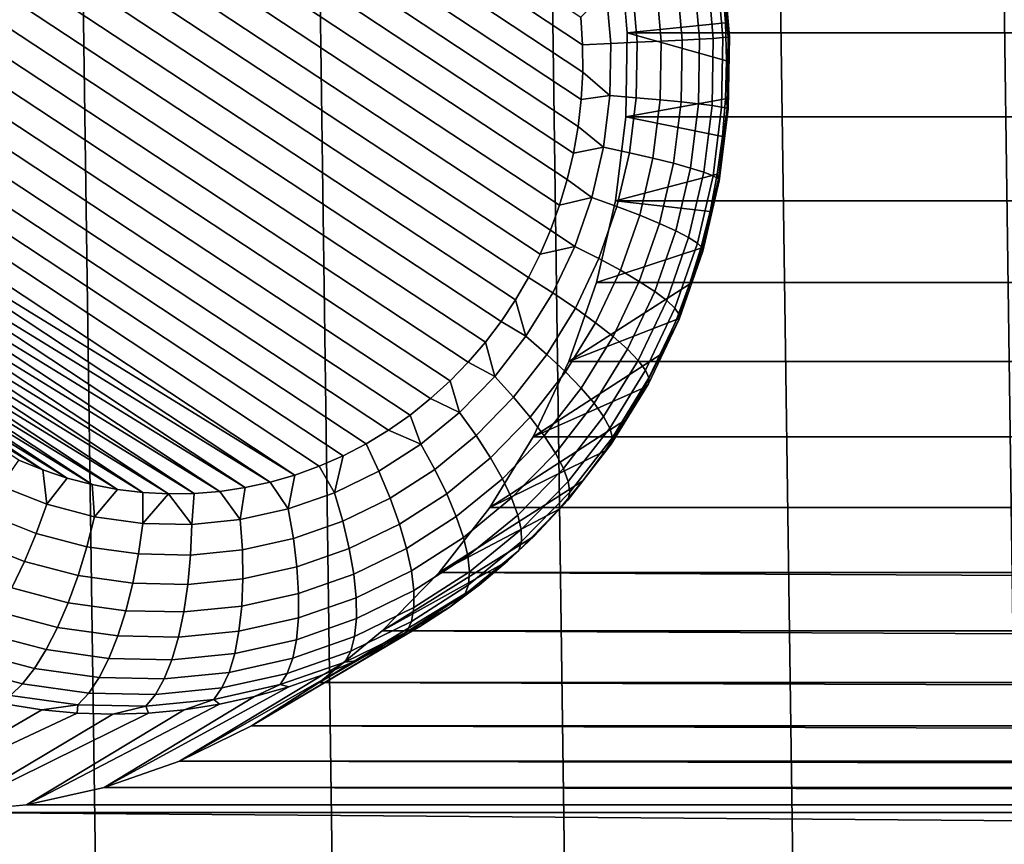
# Model space of a CAD drawing. Header units: metres. Extents: x -22 to 239, y -22 to 22.
# Tile 250 of 325: x 213 to 214.32, y 4.2 to 5.31. Entities that reach past the tile are written whole.
import ezdxf

# ---------------------------------------------------------------- set-up
doc = ezdxf.new("R2010")
doc.units = ezdxf.units.M
doc.layers.add('solid_10_151_033_XXX', color=7, linetype='CONTINUOUS')

msp = doc.modelspace()

# ---------------------------------------------------------------- linework, layer by layer
at = {"layer": 'solid_10_151_033_XXX'}
for points in [[(213.318314, -11.408838, 229.399719), (212.997879, 11.603481, 229.283081), (212.672134, 11.787946, 229.16452), (212.997879, -11.603481, 229.283081)], [(213.633255, -11.204146, 229.514343), (213.318314, 11.408838, 229.399719), (212.997879, 11.603481, 229.283081), (213.318314, -11.408838, 229.399719)], [(213.942337, -10.98961, 229.626846), (213.633255, 11.204146, 229.514343), (213.318314, 11.408838, 229.399719), (213.633255, -11.204146, 229.514343)], [(214.245285, -10.76545, 229.737106), (213.942337, 10.98961, 229.626846), (213.633255, 11.204146, 229.514343), (213.942337, -10.98961, 229.626846)], [(214.54187, -10.531833, 229.845047), (214.245285, 10.76545, 229.737106), (213.942337, 10.98961, 229.626846), (214.245285, -10.76545, 229.737106)], [(214.831848, -10.288918, 229.950592), (214.54187, 10.531833, 229.845047), (214.245285, 10.76545, 229.737106), (214.54187, -10.531833, 229.845047)], [(213.755249, 5.27611, 183.586258), (212.985626, 5.784235, 183.306137), (213.017548, 5.798253, 183.317764), (213.752869, 5.312836, 183.585403)], [(213.755447, 5.239326, 183.586334), (212.954544, 5.768068, 183.29483), (212.985626, 5.784235, 183.306137), (213.755249, 5.27611, 183.586258)], [(213.753448, 5.202659, 183.585617), (212.924515, 5.749851, 183.283905), (212.954544, 5.768068, 183.29483), (213.755447, 5.239326, 183.586334)], [(213.749298, 5.166264, 183.584091), (212.895676, 5.729683, 183.273407), (212.924515, 5.749851, 183.283905), (213.753448, 5.202659, 183.585617)], [(213.743027, 5.130374, 183.581818), (212.868134, 5.707655, 183.263382), (212.895676, 5.729683, 183.273407), (213.749298, 5.166264, 183.584091)], [(213.734695, 5.095158, 183.578781), (212.842056, 5.683928, 183.253891), (212.868134, 5.707655, 183.263382), (213.743027, 5.130374, 183.581818)], [(213.72438, 5.060751, 183.575027), (212.817566, 5.658647, 183.24498), (212.842056, 5.683928, 183.253891), (213.734695, 5.095158, 183.578781)], [(213.712158, 5.027343, 183.570587), (212.794724, 5.631932, 183.236664), (212.817566, 5.658647, 183.24498), (213.72438, 5.060751, 183.575027)], [(213.698181, 4.995081, 183.565491), (212.773636, 5.603974, 183.228989), (212.794724, 5.631932, 183.236664), (213.712158, 5.027343, 183.570587)], [(213.682495, 4.964028, 183.559784), (212.754379, 5.574962, 183.22197), (212.773636, 5.603974, 183.228989), (213.698181, 4.995081, 183.565491)], [(213.66507, 4.934038, 183.553436), (212.736954, 5.544971, 183.215637), (212.754379, 5.574962, 183.22197), (213.682495, 4.964028, 183.559784)], [(213.645798, 4.905026, 183.546432), (212.721252, 5.513919, 183.209915), (212.736954, 5.544971, 183.215637), (213.66507, 4.934038, 183.553436)], [(213.624725, 4.877068, 183.538757), (212.707275, 5.481658, 183.204834), (212.721252, 5.513919, 183.209915), (213.645798, 4.905026, 183.546432)], [(213.601883, 4.850353, 183.530441), (212.695068, 5.448248, 183.200394), (212.707275, 5.481658, 183.204834), (213.624725, 4.877068, 183.538757)], [(213.577393, 4.825072, 183.52153), (212.684753, 5.413842, 183.19664), (212.695068, 5.448248, 183.200394), (213.601883, 4.850353, 183.530441)], [(213.551315, 4.801344, 183.512039), (212.676422, 5.378626, 183.193604), (212.684753, 5.413842, 183.19664), (213.577393, 4.825072, 183.52153)], [(229.034546, 5.404896, 190.211655), (229.024612, 5.292181, 190.208038), (213.815186, 5.292181, 184.672256), (213.805267, 5.404896, 184.66864)], [(213.947067, 5.305457, 183.919891), (213.942902, 5.356242, 183.918381), (213.805267, 5.404896, 184.66864), (213.815186, 5.292181, 184.672256)], [(213.523773, 4.779317, 183.502014), (212.670151, 5.342736, 183.191315), (212.676422, 5.378626, 183.193604), (213.551315, 4.801344, 183.512039)], [(213.943542, 5.28552, 183.795456), (213.935379, 5.378147, 183.79248), (213.942444, 5.38127, 183.833664), (213.950821, 5.286304, 183.8367)], [(213.950821, 5.286304, 183.8367), (213.942444, 5.38127, 183.833664), (213.943756, 5.383609, 183.875473), (213.952271, 5.286891, 183.878571)], [(213.952271, 5.286891, 183.878571), (213.943756, 5.383609, 183.875473), (213.942902, 5.356242, 183.918381), (213.947067, 5.305457, 183.919891)], [(213.888809, 5.28216, 183.683273), (213.881531, 5.364753, 183.680618), (213.904633, 5.369807, 183.71521), (213.912247, 5.283428, 183.717987)], [(213.912247, 5.283428, 183.717987), (213.904633, 5.369807, 183.71521), (213.922699, 5.3743, 183.752747), (213.930603, 5.284555, 183.755615)], [(213.930603, 5.284555, 183.755615), (213.922699, 5.3743, 183.752747), (213.935379, 5.378147, 183.79248), (213.943542, 5.28552, 183.795456)], [(213.793167, 5.277771, 183.603119), (213.787033, 5.347259, 183.600891), (213.822159, 5.353367, 183.622894), (213.82869, 5.279304, 183.625275)], [(213.82869, 5.279304, 183.625275), (213.822159, 5.353367, 183.622894), (213.853867, 5.359237, 183.649643), (213.860779, 5.280776, 183.652161)], [(213.860779, 5.280776, 183.652161), (213.853867, 5.359237, 183.649643), (213.881531, 5.364753, 183.680618), (213.888809, 5.28216, 183.683273)], [(213.494934, 4.75915, 183.491516), (212.666, 5.306342, 183.189804), (212.670151, 5.342736, 183.191315), (213.523773, 4.779317, 183.502014)], [(213.755249, 5.27611, 183.586258), (213.752869, 5.312836, 183.585403), (213.787033, 5.347259, 183.600891), (213.793167, 5.277771, 183.603119)], [(213.464905, 4.740932, 183.480591), (212.664001, 5.269675, 183.189087), (212.666, 5.306342, 183.189804), (213.494934, 4.75915, 183.491516)], [(213.948471, 5.2545, 183.92041), (213.947067, 5.305457, 183.919891), (213.815186, 5.292181, 184.672256)], [(213.952271, 5.286891, 183.878571), (213.947067, 5.305457, 183.919891), (213.948471, 5.2545, 183.92041)], [(229.024612, 5.292181, 190.208038), (229.026596, 5.179148, 190.208755), (213.813202, 5.179148, 184.671539), (213.815186, 5.292181, 184.672256)], [(213.947067, 5.203543, 183.919891), (213.948471, 5.2545, 183.92041), (213.815186, 5.292181, 184.672256), (213.813202, 5.179148, 184.671539)], [(213.94191, 5.192503, 183.794861), (213.943542, 5.28552, 183.795456), (213.950821, 5.286304, 183.8367), (213.949142, 5.190938, 183.83609)], [(213.950562, 5.189764, 183.877945), (213.952271, 5.286891, 183.878571), (213.948471, 5.2545, 183.92041), (213.947067, 5.203543, 183.919891)], [(213.949142, 5.190938, 183.83609), (213.950821, 5.286304, 183.8367), (213.952271, 5.286891, 183.878571), (213.950562, 5.189764, 183.877945)], [(213.755447, 5.239326, 183.586334), (213.755249, 5.27611, 183.586258), (213.793167, 5.277771, 183.603119), (213.791931, 5.207991, 183.602676)], [(213.791931, 5.207991, 183.602676), (213.793167, 5.277771, 183.603119), (213.82869, 5.279304, 183.625275), (213.827377, 5.204927, 183.624802)], [(213.827377, 5.204927, 183.624802), (213.82869, 5.279304, 183.625275), (213.860779, 5.280776, 183.652161), (213.85939, 5.201984, 183.651657)], [(213.85939, 5.201984, 183.651657), (213.860779, 5.280776, 183.652161), (213.888809, 5.28216, 183.683273), (213.88736, 5.199219, 183.682739)], [(213.88736, 5.199219, 183.682739), (213.888809, 5.28216, 183.683273), (213.912247, 5.283428, 183.717987), (213.910721, 5.196685, 183.717422)], [(213.910721, 5.196685, 183.717422), (213.912247, 5.283428, 183.717987), (213.930603, 5.284555, 183.755615), (213.929016, 5.194432, 183.755051)], [(213.929016, 5.194432, 183.755051), (213.930603, 5.284555, 183.755615), (213.943542, 5.28552, 183.795456), (213.94191, 5.192503, 183.794861)], [(213.433823, 4.724764, 183.469269), (212.6642, 5.23289, 183.189148), (212.664001, 5.269675, 183.189087), (213.464905, 4.740932, 183.480591)], [(213.753448, 5.202659, 183.585617), (213.755447, 5.239326, 183.586334), (213.791931, 5.207991, 183.602676)], [(213.401901, 4.710747, 183.457657), (212.66658, 5.196164, 183.190018), (212.6642, 5.23289, 183.189148), (213.433823, 4.724764, 183.469269)], [(213.749298, 5.166264, 183.584091), (213.753448, 5.202659, 183.585617), (213.791931, 5.207991, 183.602676), (213.783371, 5.138795, 183.599564)], [(213.783371, 5.138795, 183.599564), (213.791931, 5.207991, 183.602676), (213.827377, 5.204927, 183.624802), (213.818253, 5.131175, 183.621475)], [(213.369263, 4.69892, 183.44577), (212.671127, 5.159739, 183.191681), (212.66658, 5.196164, 183.190018), (213.401901, 4.710747, 183.457657)], [(213.942902, 5.152758, 183.918381), (213.947067, 5.203543, 183.919891), (213.813202, 5.179148, 184.671539)], [(213.818253, 5.131175, 183.621475), (213.827377, 5.204927, 183.624802), (213.85939, 5.201984, 183.651657), (213.849731, 5.123854, 183.648148)], [(213.849731, 5.123854, 183.648148), (213.85939, 5.201984, 183.651657), (213.88736, 5.199219, 183.682739), (213.877182, 5.116973, 183.679031)], [(213.877182, 5.116973, 183.679031), (213.88736, 5.199219, 183.682739), (213.910721, 5.196685, 183.717422), (213.90007, 5.110669, 183.713547)], [(213.90007, 5.110669, 183.713547), (213.910721, 5.196685, 183.717422), (213.929016, 5.194432, 183.755051), (213.917969, 5.105064, 183.751022)], [(213.917969, 5.105064, 183.751022), (213.929016, 5.194432, 183.755051), (213.94191, 5.192503, 183.794861), (213.930496, 5.100266, 183.79071)], [(213.950562, 5.189764, 183.877945), (213.947067, 5.203543, 183.919891), (213.942902, 5.152758, 183.918381)], [(213.930496, 5.100266, 183.79071), (213.94191, 5.192503, 183.794861), (213.949142, 5.190938, 183.83609), (213.937439, 5.096371, 183.831833)], [(213.938644, 5.093452, 183.873611), (213.950562, 5.189764, 183.877945), (213.942902, 5.152758, 183.918381), (213.935959, 5.102317, 183.915848)], [(213.937439, 5.096371, 183.831833), (213.949142, 5.190938, 183.83609), (213.950562, 5.189764, 183.877945), (213.938644, 5.093452, 183.873611)], [(229.026596, 5.179148, 190.208755), (229.040497, 5.066843, 190.213821), (213.799316, 5.066843, 184.666473), (213.813202, 5.179148, 184.671539)], [(213.935959, 5.102317, 183.915848), (213.942902, 5.152758, 183.918381), (213.813202, 5.179148, 184.671539), (213.799316, 5.066843, 184.666473)], [(213.369263, 4.69892, 183.44577), (212.677826, 5.123746, 183.194107), (212.671127, 5.159739, 183.191681)], [(213.743027, 5.130374, 183.581818), (213.749298, 5.166264, 183.584091), (213.783371, 5.138795, 183.599564)], [(213.734695, 5.095158, 183.578781), (213.743027, 5.130374, 183.581818), (213.783371, 5.138795, 183.599564), (213.767593, 5.071055, 183.593811)], [(213.767593, 5.071055, 183.593811), (213.783371, 5.138795, 183.599564), (213.818253, 5.131175, 183.621475), (213.801437, 5.058973, 183.615356)], [(213.801437, 5.058973, 183.615356), (213.818253, 5.131175, 183.621475), (213.849731, 5.123854, 183.648148), (213.831909, 5.047365, 183.641663)], [(213.336029, 4.689322, 183.433685), (212.68663, 5.088321, 183.197311), (212.677826, 5.123746, 183.194107)], [(213.369263, 4.69892, 183.44577), (213.336029, 4.689322, 183.433685), (212.677826, 5.123746, 183.194107)], [(213.831909, 5.047365, 183.641663), (213.849731, 5.123854, 183.648148), (213.877182, 5.116973, 183.679031), (213.858414, 5.036458, 183.672211)], [(213.858414, 5.036458, 183.672211), (213.877182, 5.116973, 183.679031), (213.90007, 5.110669, 183.713547), (213.880447, 5.026463, 183.706406)], [(213.92627, 5.052392, 183.912323), (213.935959, 5.102317, 183.915848), (213.799316, 5.066843, 184.666473)], [(213.880447, 5.026463, 183.706406), (213.90007, 5.110669, 183.713547), (213.917969, 5.105064, 183.751022), (213.897583, 5.017575, 183.743591)], [(213.897583, 5.017575, 183.743591), (213.917969, 5.105064, 183.751022), (213.930496, 5.100266, 183.79071), (213.909454, 5.009969, 183.783051)], [(213.938644, 5.093452, 183.873611), (213.935959, 5.102317, 183.915848), (213.92627, 5.052392, 183.912323)], [(213.302353, 4.681982, 183.421417), (212.697495, 5.053608, 183.201279), (212.68663, 5.088321, 183.197311)], [(213.336029, 4.689322, 183.433685), (213.302353, 4.681982, 183.421417), (212.68663, 5.088321, 183.197311)], [(213.72438, 5.060751, 183.575027), (213.734695, 5.095158, 183.578781), (213.767593, 5.071055, 183.593811)], [(213.909454, 5.009969, 183.783051), (213.930496, 5.100266, 183.79071), (213.937439, 5.096371, 183.831833), (213.915863, 5.003792, 183.82399)], [(213.916672, 4.999166, 183.865616), (213.938644, 5.093452, 183.873611), (213.92627, 5.052392, 183.912323), (213.913864, 5.00315, 183.907806)], [(213.915863, 5.003792, 183.82399), (213.937439, 5.096371, 183.831833), (213.938644, 5.093452, 183.873611), (213.916672, 4.999166, 183.865616)], [(213.712158, 5.027343, 183.570587), (213.72438, 5.060751, 183.575027), (213.767593, 5.071055, 183.593811), (213.744781, 5.005622, 183.58551)], [(213.744781, 5.005622, 183.58551), (213.767593, 5.071055, 183.593811), (213.801437, 5.058973, 183.615356), (213.777115, 4.989231, 183.606506)], [(229.040497, 5.066843, 190.213821), (229.066055, 4.957146, 190.223129), (213.773743, 4.957146, 184.657166), (213.799316, 5.066843, 184.666473)], [(213.913864, 5.00315, 183.907806), (213.92627, 5.052392, 183.912323), (213.799316, 5.066843, 184.666473), (213.773743, 4.957146, 184.657166)], [(213.268326, 4.676913, 183.409042), (212.710388, 5.019709, 183.205963), (212.697495, 5.053608, 183.201279)], [(213.302353, 4.681982, 183.421417), (213.268326, 4.676913, 183.409042), (212.697495, 5.053608, 183.201279)], [(213.777115, 4.989231, 183.606506), (213.801437, 5.058973, 183.615356), (213.831909, 5.047365, 183.641663), (213.806137, 4.973482, 183.632278)], [(213.806137, 4.973482, 183.632278), (213.831909, 5.047365, 183.641663), (213.858414, 5.036458, 183.672211), (213.831299, 4.958683, 183.662338)], [(213.831299, 4.958683, 183.662338), (213.858414, 5.036458, 183.672211), (213.880447, 5.026463, 183.706406), (213.852097, 4.945123, 183.696091)], [(213.698181, 4.995081, 183.565491), (213.712158, 5.027343, 183.570587), (213.744781, 5.005622, 183.58551)], [(213.852097, 4.945123, 183.696091), (213.880447, 5.026463, 183.706406), (213.897583, 5.017575, 183.743591), (213.868103, 4.933066, 183.73288)], [(213.234024, 4.674133, 183.396561), (212.725266, 4.986719, 183.21138), (212.710388, 5.019709, 183.205963)], [(213.268326, 4.676913, 183.409042), (213.234024, 4.674133, 183.396561), (212.710388, 5.019709, 183.205963)], [(213.868103, 4.933066, 183.73288), (213.897583, 5.017575, 183.743591), (213.909454, 5.009969, 183.783051), (213.879044, 4.922747, 183.771973)], [(213.879044, 4.922747, 183.771973), (213.909454, 5.009969, 183.783051), (213.915863, 5.003792, 183.82399), (213.884689, 4.914367, 183.812637)], [(213.682495, 4.964028, 183.559784), (213.698181, 4.995081, 183.565491), (213.744781, 5.005622, 183.58551), (213.715225, 4.943318, 183.574753)], [(213.715225, 4.943318, 183.574753), (213.744781, 5.005622, 183.58551), (213.777115, 4.989231, 183.606506), (213.745605, 4.922824, 183.595032)], [(213.913864, 5.00315, 183.907806), (213.773743, 4.957146, 184.657166), (213.736725, 4.850977, 184.643692), (213.898804, 4.954759, 183.902328)], [(213.884918, 4.90809, 183.854065), (213.916672, 4.999166, 183.865616), (213.898804, 4.954759, 183.902328), (213.881119, 4.907382, 183.895889)], [(213.884689, 4.914367, 183.812637), (213.915863, 5.003792, 183.82399), (213.916672, 4.999166, 183.865616), (213.884918, 4.90809, 183.854065)], [(213.916672, 4.999166, 183.865616), (213.913864, 5.00315, 183.907806), (213.898804, 4.954759, 183.902328)], [(213.199631, 4.673657, 183.384033), (212.742081, 4.954779, 183.217499), (212.725266, 4.986719, 183.21138)], [(213.234024, 4.674133, 183.396561), (213.199631, 4.673657, 183.384033), (212.725266, 4.986719, 183.21138)], [(213.745605, 4.922824, 183.595032), (213.777115, 4.989231, 183.606506), (213.806137, 4.973482, 183.632278), (213.772766, 4.903133, 183.620132)], [(213.772766, 4.903133, 183.620132), (213.806137, 4.973482, 183.632278), (213.831299, 4.958683, 183.662338), (213.796173, 4.884629, 183.649551)], [(213.66507, 4.934038, 183.553436), (213.682495, 4.964028, 183.559784), (213.715225, 4.943318, 183.574753), (213.679291, 4.884928, 183.561676)], [(229.066055, 4.957146, 190.223129), (229.103073, 4.850977, 190.236603), (213.736725, 4.850977, 184.643692), (213.773743, 4.957146, 184.657166)], [(213.796173, 4.884629, 183.649551), (213.831299, 4.958683, 183.662338), (213.852097, 4.945123, 183.696091), (213.815353, 4.867674, 183.682709)], [(213.165253, 4.675489, 183.371521), (212.760757, 4.924007, 183.224304), (212.742081, 4.954779, 183.217499)], [(213.199631, 4.673657, 183.384033), (213.165253, 4.675489, 183.371521), (212.742081, 4.954779, 183.217499)], [(213.679291, 4.884928, 183.561676), (213.715225, 4.943318, 183.574753), (213.745605, 4.922824, 183.595032), (213.707321, 4.860588, 183.5811)], [(213.881119, 4.907382, 183.895889), (213.898804, 4.954759, 183.902328), (213.736725, 4.850977, 184.643692)], [(213.815353, 4.867674, 183.682709), (213.852097, 4.945123, 183.696091), (213.868103, 4.933066, 183.73288), (213.829941, 4.852599, 183.718979)], [(213.679291, 4.884928, 183.561676), (213.645798, 4.905026, 183.546432), (213.66507, 4.934038, 183.553436)], [(213.829941, 4.852599, 183.718979), (213.868103, 4.933066, 183.73288), (213.879044, 4.922747, 183.771973), (213.839645, 4.839696, 183.757645)], [(213.130997, 4.67963, 183.359055), (212.781265, 4.894506, 183.231766), (212.760757, 4.924007, 183.224304)], [(213.165253, 4.675489, 183.371521), (213.130997, 4.67963, 183.359055), (212.760757, 4.924007, 183.224304)], [(213.707321, 4.860588, 183.5811), (213.745605, 4.922824, 183.595032), (213.772766, 4.903133, 183.620132), (213.732208, 4.837202, 183.605362)], [(213.839645, 4.839696, 183.757645), (213.879044, 4.922747, 183.771973), (213.884689, 4.914367, 183.812637), (213.844299, 4.829218, 183.797943)], [(213.679291, 4.884928, 183.561676), (213.637451, 4.831185, 183.546448), (213.624725, 4.877068, 183.538757), (213.645798, 4.905026, 183.546432)], [(213.881119, 4.907382, 183.895889), (213.736725, 4.850977, 184.643692), (213.688828, 4.75, 184.626266), (213.86087, 4.861179, 183.888519)], [(213.732208, 4.837202, 183.605362), (213.772766, 4.903133, 183.620132), (213.796173, 4.884629, 183.649551), (213.753464, 4.815227, 183.634003)], [(213.843781, 4.82137, 183.839081), (213.884918, 4.90809, 183.854065), (213.86087, 4.861179, 183.888519), (213.838135, 4.816307, 183.880249)], [(213.844299, 4.829218, 183.797943), (213.884689, 4.914367, 183.812637), (213.884918, 4.90809, 183.854065), (213.843781, 4.82137, 183.839081)], [(213.884918, 4.90809, 183.854065), (213.881119, 4.907382, 183.895889), (213.86087, 4.861179, 183.888519)], [(213.097046, 4.686068, 183.346695), (212.803467, 4.866439, 183.239853), (212.781265, 4.894506, 183.231766)], [(213.130997, 4.67963, 183.359055), (213.097046, 4.686068, 183.346695), (212.781265, 4.894506, 183.231766)], [(213.637451, 4.831185, 183.546448), (213.601883, 4.850353, 183.530441), (213.624725, 4.877068, 183.538757)], [(213.637451, 4.831185, 183.546448), (213.679291, 4.884928, 183.561676), (213.707321, 4.860588, 183.5811), (213.66272, 4.803306, 183.564865)], [(213.753464, 4.815227, 183.634003), (213.796173, 4.884629, 183.649551), (213.815353, 4.867674, 183.682709), (213.770691, 4.79509, 183.666458)], [(213.063553, 4.694769, 183.334503), (212.827301, 4.839924, 183.24852), (212.803467, 4.866439, 183.239853)], [(213.097046, 4.686068, 183.346695), (213.063553, 4.694769, 183.334503), (212.803467, 4.866439, 183.239853)], [(213.770691, 4.79509, 183.666458), (213.815353, 4.867674, 183.682709), (213.829941, 4.852599, 183.718979), (213.783539, 4.777186, 183.702087)], [(213.637451, 4.831185, 183.546448), (213.590225, 4.782766, 183.529251), (213.577393, 4.825072, 183.52153), (213.601883, 4.850353, 183.530441)], [(213.66272, 4.803306, 183.564865), (213.707321, 4.860588, 183.5811), (213.732208, 4.837202, 183.605362), (213.684967, 4.776519, 183.588181)], [(213.838135, 4.816307, 183.880249), (213.86087, 4.861179, 183.888519), (213.688828, 4.75, 184.626266)], [(229.103073, 4.850977, 190.236603), (229.150986, 4.75, 190.254028), (213.688828, 4.75, 184.626266), (213.736725, 4.850977, 184.643692)], [(213.783539, 4.777186, 183.702087), (213.829941, 4.852599, 183.718979), (213.839645, 4.839696, 183.757645), (213.791763, 4.761862, 183.740204)], [(213.03064, 4.705708, 183.322525), (212.852661, 4.815053, 183.257751), (212.827301, 4.839924, 183.24852)], [(213.063553, 4.694769, 183.334503), (213.03064, 4.705708, 183.322525), (212.827301, 4.839924, 183.24852)], [(213.684967, 4.776519, 183.588181), (213.732208, 4.837202, 183.605362), (213.753464, 4.815227, 183.634003), (213.703735, 4.751348, 183.615906)], [(213.791763, 4.761862, 183.740204), (213.839645, 4.839696, 183.757645), (213.844299, 4.829218, 183.797943), (213.795197, 4.749419, 183.78006)], [(213.590225, 4.782766, 183.529251), (213.551315, 4.801344, 183.512039), (213.577393, 4.825072, 183.52153)], [(213.590225, 4.782766, 183.529251), (213.637451, 4.831185, 183.546448), (213.66272, 4.803306, 183.564865), (213.612381, 4.751698, 183.546539)], [(213.795197, 4.749419, 183.78006), (213.844299, 4.829218, 183.797943), (213.843781, 4.82137, 183.839081), (213.793777, 4.740097, 183.820892)], [(213.03064, 4.705708, 183.322525), (212.998444, 4.718828, 183.310806), (212.852661, 4.815053, 183.257751)], [(213.812988, 4.772918, 183.871094), (213.838135, 4.816307, 183.880249), (213.688828, 4.75, 184.626266), (213.6306, 4.655366, 184.605072)], [(213.703735, 4.751348, 183.615906), (213.753464, 4.815227, 183.634003), (213.770691, 4.79509, 183.666458), (213.718674, 4.728284, 183.647537)], [(213.793777, 4.740097, 183.820892), (213.843781, 4.82137, 183.839081), (213.812988, 4.772918, 183.871094)], [(213.812988, 4.772918, 183.871094), (213.843781, 4.82137, 183.839081), (213.838135, 4.816307, 183.880249)], [(213.590225, 4.782766, 183.529251), (213.538193, 4.740279, 183.510315), (213.523773, 4.779317, 183.502014), (213.551315, 4.801344, 183.512039)], [(213.612381, 4.751698, 183.546539), (213.66272, 4.803306, 183.564865), (213.684967, 4.776519, 183.588181), (213.631622, 4.721847, 183.568756)], [(213.718674, 4.728284, 183.647537), (213.770691, 4.79509, 183.666458), (213.783539, 4.777186, 183.702087), (213.729507, 4.707776, 183.682419)], [(213.538193, 4.740279, 183.510315), (213.494934, 4.75915, 183.491516), (213.523773, 4.779317, 183.502014)], [(213.538193, 4.740279, 183.510315), (213.590225, 4.782766, 183.529251), (213.612381, 4.751698, 183.546539), (213.556915, 4.706412, 183.526352)], [(213.785507, 4.731159, 183.861099), (213.812988, 4.772918, 183.871094), (213.6306, 4.655366, 184.605072)], [(213.631622, 4.721847, 183.568756), (213.684967, 4.776519, 183.588181), (213.703735, 4.751348, 183.615906), (213.647598, 4.693797, 183.595474)], [(213.729507, 4.707776, 183.682419), (213.783539, 4.777186, 183.702087), (213.791763, 4.761862, 183.740204), (213.735992, 4.690224, 183.71991)], [(213.793777, 4.740097, 183.820892), (213.812988, 4.772918, 183.871094), (213.785507, 4.731159, 183.861099)], [(213.538193, 4.740279, 183.510315), (213.48201, 4.704259, 183.489868), (213.464905, 4.740932, 183.480591), (213.494934, 4.75915, 183.491516)], [(213.735992, 4.690224, 183.71991), (213.791763, 4.761862, 183.740204), (213.795197, 4.749419, 183.78006), (213.738022, 4.67597, 183.759247)], [(213.556915, 4.706412, 183.526352), (213.612381, 4.751698, 183.546539), (213.631622, 4.721847, 183.568756), (213.572876, 4.673873, 183.547379)], [(229.150986, 4.75, 190.254028), (229.209213, 4.655366, 190.275223), (213.6306, 4.655366, 184.605072), (213.688828, 4.75, 184.626266)], [(213.647598, 4.693797, 183.595474), (213.703735, 4.751348, 183.615906), (213.718674, 4.728284, 183.647537), (213.659958, 4.668094, 183.62616)], [(213.738022, 4.67597, 183.759247), (213.795197, 4.749419, 183.78006), (213.793777, 4.740097, 183.820892), (213.735535, 4.665294, 183.799683)], [(213.422409, 4.675159, 183.46817), (213.433823, 4.724764, 183.469269), (213.464905, 4.740932, 183.480591), (213.48201, 4.704259, 183.489868)], [(213.48201, 4.704259, 183.489868), (213.538193, 4.740279, 183.510315), (213.556915, 4.706412, 183.526352), (213.49704, 4.66802, 183.504562)], [(213.755798, 4.69117, 183.850281), (213.785507, 4.731159, 183.861099), (213.6306, 4.655366, 184.605072), (213.562714, 4.568166, 184.580368)], [(213.735535, 4.665294, 183.799683), (213.793777, 4.740097, 183.820892), (213.755798, 4.69117, 183.850281)], [(213.793777, 4.740097, 183.820892), (213.785507, 4.731159, 183.861099), (213.755798, 4.69117, 183.850281)], [(213.036362, 4.659787, 183.327667), (212.974869, 4.684065, 183.305283), (212.998444, 4.718828, 183.310806), (213.03064, 4.705708, 183.322525)], [(213.422409, 4.675159, 183.46817), (213.401901, 4.710747, 183.457657), (213.433823, 4.724764, 183.469269)], [(213.572876, 4.673873, 183.547379), (213.631622, 4.721847, 183.568756), (213.647598, 4.693797, 183.595474), (213.585754, 4.643297, 183.572968)], [(213.659958, 4.668094, 183.62616), (213.718674, 4.728284, 183.647537), (213.729507, 4.707776, 183.682419), (213.668503, 4.64524, 183.660217)], [(213.036362, 4.659787, 183.327667), (213.03064, 4.705708, 183.322525), (213.063553, 4.694769, 183.334503)], [(213.422409, 4.675159, 183.46817), (213.360107, 4.653343, 183.445496), (213.369263, 4.69892, 183.44577), (213.401901, 4.710747, 183.457657)], [(213.49704, 4.66802, 183.504562), (213.556915, 4.706412, 183.526352), (213.572876, 4.673873, 183.547379), (213.509445, 4.633202, 183.524292)], [(213.668503, 4.64524, 183.660217), (213.729507, 4.707776, 183.682419), (213.735992, 4.690224, 183.71991), (213.673019, 4.625681, 183.696991)], [(213.100021, 4.642987, 183.35083), (213.036362, 4.659787, 183.327667), (213.063553, 4.694769, 183.334503), (213.097046, 4.686068, 183.346695)], [(213.360107, 4.653343, 183.445496), (213.336029, 4.689322, 183.433685), (213.369263, 4.69892, 183.44577)], [(213.422409, 4.675159, 183.46817), (213.48201, 4.704259, 183.489868), (213.49704, 4.66802, 183.504562), (213.433517, 4.637002, 183.481445)], [(213.585754, 4.643297, 183.572968), (213.647598, 4.693797, 183.595474), (213.659958, 4.668094, 183.62616), (213.595291, 4.61528, 183.602615)], [(212.974869, 4.684065, 183.305283), (213.036362, 4.659787, 183.327667), (213.022034, 4.620618, 183.33168), (212.956497, 4.646496, 183.307831)], [(213.100021, 4.642987, 183.35083), (213.097046, 4.686068, 183.346695), (213.130997, 4.67963, 183.359055)], [(213.165039, 4.633877, 183.374496), (213.100021, 4.642987, 183.35083), (213.130997, 4.67963, 183.359055), (213.165253, 4.675489, 183.371521)], [(213.295898, 4.639088, 183.422134), (213.268326, 4.676913, 183.409042), (213.302353, 4.681982, 183.421417)], [(213.360107, 4.653343, 183.445496), (213.295898, 4.639088, 183.422134), (213.302353, 4.681982, 183.421417), (213.336029, 4.689322, 183.433685)], [(213.723953, 4.653088, 183.838684), (213.755798, 4.69117, 183.850281), (213.562714, 4.568166, 184.580368)], [(213.673019, 4.625681, 183.696991), (213.735992, 4.690224, 183.71991), (213.738022, 4.67597, 183.759247), (213.673462, 4.609797, 183.735764)], [(213.735535, 4.665294, 183.799683), (213.755798, 4.69117, 183.850281), (213.723953, 4.653088, 183.838684)], [(213.165039, 4.633877, 183.374496), (213.165253, 4.675489, 183.371521), (213.199631, 4.673657, 183.384033)], [(213.165039, 4.633877, 183.374496), (213.199631, 4.673657, 183.384033), (213.230606, 4.632572, 183.398361)], [(213.230606, 4.632572, 183.398361), (213.199631, 4.673657, 183.384033), (213.234024, 4.674133, 183.396561)], [(213.295898, 4.639088, 183.422134), (213.230606, 4.632572, 183.398361), (213.234024, 4.674133, 183.396561), (213.268326, 4.676913, 183.409042)], [(213.360107, 4.653343, 183.445496), (213.422409, 4.675159, 183.46817), (213.433517, 4.637002, 183.481445), (213.367111, 4.613751, 183.457275)], [(213.433517, 4.637002, 183.481445), (213.49704, 4.66802, 183.504562), (213.509445, 4.633202, 183.524292), (213.442139, 4.600343, 183.499802)], [(213.509445, 4.633202, 183.524292), (213.572876, 4.673873, 183.547379), (213.585754, 4.643297, 183.572968), (213.518982, 4.600483, 183.54866)], [(213.595291, 4.61528, 183.602615), (213.659958, 4.668094, 183.62616), (213.668503, 4.64524, 183.660217), (213.601303, 4.590367, 183.635757)], [(213.673462, 4.609797, 183.735764), (213.738022, 4.67597, 183.759247), (213.735535, 4.665294, 183.799683), (213.6698, 4.597899, 183.775757)], [(213.6698, 4.597899, 183.775757), (213.735535, 4.665294, 183.799683), (213.690079, 4.61704, 183.826355)], [(213.735535, 4.665294, 183.799683), (213.723953, 4.653088, 183.838684), (213.690079, 4.61704, 183.826355)], [(213.036362, 4.659787, 183.327667), (213.100021, 4.642987, 183.35083), (213.08989, 4.602712, 183.356369), (213.022034, 4.620618, 183.33168)], [(213.295898, 4.639088, 183.422134), (213.360107, 4.653343, 183.445496), (213.367111, 4.613751, 183.457275), (213.298676, 4.598557, 183.432373)], [(213.690079, 4.61704, 183.826355), (213.723953, 4.653088, 183.838684), (213.562714, 4.568166, 184.580368), (213.486221, 4.489755, 184.552521)], [(229.209213, 4.655366, 190.275223), (229.2771, 4.568166, 190.299927), (213.562714, 4.568166, 184.580368), (213.6306, 4.655366, 184.605072)], [(212.956497, 4.646496, 183.307831), (213.022034, 4.620618, 183.33168), (213.006241, 4.582986, 183.341141), (212.936813, 4.6104, 183.315872)], [(213.100021, 4.642987, 183.35083), (213.165039, 4.633877, 183.374496), (213.159195, 4.593002, 183.381592), (213.08989, 4.602712, 183.356369)], [(213.230606, 4.632572, 183.398361), (213.295898, 4.639088, 183.422134), (213.298676, 4.598557, 183.432373), (213.22908, 4.591611, 183.407043)], [(213.518982, 4.600483, 183.54866), (213.585754, 4.643297, 183.572968), (213.595291, 4.61528, 183.602615), (213.525452, 4.570503, 183.577209)], [(213.601303, 4.590367, 183.635757), (213.668503, 4.64524, 183.660217), (213.673019, 4.625681, 183.696991), (213.603668, 4.569046, 183.671753)], [(213.165039, 4.633877, 183.374496), (213.230606, 4.632572, 183.398361), (213.22908, 4.591611, 183.407043), (213.159195, 4.593002, 183.381592)], [(213.367111, 4.613751, 183.457275), (213.433517, 4.637002, 183.481445), (213.442139, 4.600343, 183.499802), (213.371796, 4.575711, 183.474197)], [(213.442139, 4.600343, 183.499802), (213.509445, 4.633202, 183.524292), (213.518982, 4.600483, 183.54866), (213.448135, 4.565894, 183.522873)], [(213.603668, 4.569046, 183.671753), (213.673019, 4.625681, 183.696991), (213.673462, 4.609797, 183.735764), (213.602356, 4.551732, 183.709869)], [(213.022034, 4.620618, 183.33168), (213.08989, 4.602712, 183.356369), (213.078125, 4.564017, 183.367294), (213.006241, 4.582986, 183.341141)], [(213.298676, 4.598557, 183.432373), (213.367111, 4.613751, 183.457275), (213.371796, 4.575711, 183.474197), (213.299301, 4.559615, 183.4478)], [(213.654297, 4.58315, 183.813339), (213.690079, 4.61704, 183.826355), (213.486221, 4.489755, 184.552521)], [(213.525452, 4.570503, 183.577209), (213.595291, 4.61528, 183.602615), (213.601303, 4.590367, 183.635757), (213.528748, 4.543846, 183.60936)], [(213.6698, 4.597899, 183.775757), (213.690079, 4.61704, 183.826355), (213.654297, 4.58315, 183.813339)], [(212.936813, 4.6104, 183.315872), (213.006241, 4.582986, 183.341141), (212.989273, 4.547623, 183.355865), (212.916199, 4.576481, 183.329269)], [(213.08989, 4.602712, 183.356369), (213.159195, 4.593002, 183.381592), (213.151535, 4.55373, 183.394028), (213.078125, 4.564017, 183.367294)], [(213.371796, 4.575711, 183.474197), (213.442139, 4.600343, 183.499802), (213.448135, 4.565894, 183.522873), (213.374084, 4.539965, 183.495926)], [(213.448135, 4.565894, 183.522873), (213.518982, 4.600483, 183.54866), (213.525452, 4.570503, 183.577209), (213.451355, 4.534328, 183.550232)], [(213.602356, 4.551732, 183.709869), (213.673462, 4.609797, 183.735764), (213.6698, 4.597899, 183.775757), (213.597382, 4.538762, 183.749405)], [(213.159195, 4.593002, 183.381592), (213.22908, 4.591611, 183.407043), (213.225586, 4.552257, 183.420975), (213.151535, 4.55373, 183.394028)], [(213.22908, 4.591611, 183.407043), (213.298676, 4.598557, 183.432373), (213.299301, 4.559615, 183.4478), (213.225586, 4.552257, 183.420975)], [(213.528748, 4.543846, 183.60936), (213.601303, 4.590367, 183.635757), (213.603668, 4.569046, 183.671753), (213.528793, 4.521031, 183.644501)], [(213.597382, 4.538762, 183.749405), (213.6698, 4.597899, 183.775757), (213.616714, 4.551531, 183.799652)], [(213.6698, 4.597899, 183.775757), (213.654297, 4.58315, 183.813339), (213.616714, 4.551531, 183.799652)], [(213.006241, 4.582986, 183.341141), (213.078125, 4.564017, 183.367294), (213.064941, 4.527655, 183.383408), (212.989273, 4.547623, 183.355865)], [(213.299301, 4.559615, 183.4478), (213.371796, 4.575711, 183.474197), (213.374084, 4.539965, 183.495926), (213.297775, 4.523021, 183.468155)], [(213.616714, 4.551531, 183.799652), (213.654297, 4.58315, 183.813339), (213.486221, 4.489755, 184.552521), (213.401779, 4.420798, 184.52179)], [(213.078125, 4.564017, 183.367294), (213.151535, 4.55373, 183.394028), (213.142227, 4.516827, 183.41153), (213.064941, 4.527655, 183.383408)], [(213.225586, 4.552257, 183.420975), (213.299301, 4.559615, 183.4478), (213.297775, 4.523021, 183.468155), (213.220169, 4.515276, 183.439896)], [(213.374084, 4.539965, 183.495926), (213.448135, 4.565894, 183.522873), (213.451355, 4.534328, 183.550232), (213.373917, 4.50721, 183.522049)], [(213.451355, 4.534328, 183.550232), (213.525452, 4.570503, 183.577209), (213.528748, 4.543846, 183.60936), (213.451752, 4.506261, 183.581329)], [(229.353592, 4.489755, 190.327774), (213.486221, 4.489755, 184.552521), (213.562714, 4.568166, 184.580368)], [(213.528793, 4.521031, 183.644501), (213.603668, 4.569046, 183.671753), (213.602356, 4.551732, 183.709869), (213.525589, 4.502504, 183.681931)], [(229.2771, 4.568166, 190.299927), (229.353592, 4.489755, 190.327774), (213.562714, 4.568166, 184.580368)], [(212.989273, 4.547623, 183.355865), (213.064941, 4.527655, 183.383408), (213.050598, 4.494337, 183.404373), (212.971466, 4.51522, 183.375565)], [(213.151535, 4.55373, 183.394028), (213.225586, 4.552257, 183.420975), (213.220169, 4.515276, 183.439896), (213.142227, 4.516827, 183.41153)], [(213.577469, 4.522291, 183.78537), (213.616714, 4.551531, 183.799652), (213.401779, 4.420798, 184.52179)], [(213.525589, 4.502504, 183.681931), (213.602356, 4.551732, 183.709869), (213.597382, 4.538762, 183.749405), (213.519196, 4.488626, 183.720947)], [(213.597382, 4.538762, 183.749405), (213.616714, 4.551531, 183.799652), (213.577469, 4.522291, 183.78537)], [(213.297775, 4.523021, 183.468155), (213.374084, 4.539965, 183.495926), (213.373917, 4.50721, 183.522049), (213.294113, 4.48949, 183.492996)], [(213.373917, 4.50721, 183.522049), (213.451355, 4.534328, 183.550232), (213.451752, 4.506261, 183.581329), (213.371292, 4.478086, 183.552048)], [(213.451752, 4.506261, 183.581329), (213.528748, 4.543846, 183.60936), (213.528793, 4.521031, 183.644501), (213.449326, 4.48224, 183.61557)], [(213.519196, 4.488626, 183.720947), (213.597382, 4.538762, 183.749405), (213.577469, 4.522291, 183.78537), (213.536697, 4.495528, 183.770538)], [(213.064941, 4.527655, 183.383408), (213.142227, 4.516827, 183.41153), (213.131424, 4.483012, 183.433792), (213.050598, 4.494337, 183.404373)], [(213.220169, 4.515276, 183.439896), (213.297775, 4.523021, 183.468155), (213.294113, 4.48949, 183.492996), (213.212936, 4.48139, 183.463455)], [(213.536697, 4.495528, 183.770538), (213.577469, 4.522291, 183.78537), (213.401779, 4.420798, 184.52179), (213.310791, 4.362449, 184.488663)], [(213.449326, 4.48224, 183.61557), (213.528793, 4.521031, 183.644501), (213.525589, 4.502504, 183.681931), (213.444122, 4.462733, 183.652283)], [(212.971466, 4.51522, 183.375565), (213.050598, 4.494337, 183.404373), (213.035385, 4.464711, 183.429779), (212.953171, 4.486408, 183.399857)], [(213.142227, 4.516827, 183.41153), (213.220169, 4.515276, 183.439896), (213.212936, 4.48139, 183.463455), (213.131424, 4.483012, 183.433792)], [(213.294113, 4.48949, 183.492996), (213.373917, 4.50721, 183.522049), (213.371292, 4.478086, 183.552048), (213.288376, 4.459675, 183.521866)], [(213.371292, 4.478086, 183.552048), (213.451752, 4.506261, 183.581329), (213.449326, 4.48224, 183.61557), (213.366287, 4.453161, 183.585342)], [(213.050598, 4.494337, 183.404373), (213.131424, 4.483012, 183.433792), (213.119354, 4.452945, 183.460358), (213.035385, 4.464711, 183.429779)], [(213.494537, 4.471334, 183.755188), (213.536697, 4.495528, 183.770538), (213.310791, 4.362449, 184.488663)], [(213.444122, 4.462733, 183.652283), (213.525589, 4.502504, 183.681931), (213.519196, 4.488626, 183.720947), (213.436218, 4.448121, 183.69075)], [(213.519196, 4.488626, 183.720947), (213.536697, 4.495528, 183.770538), (213.494537, 4.471334, 183.755188)], [(212.953171, 4.486408, 183.399857), (213.035385, 4.464711, 183.429779), (213.019592, 4.439355, 183.459152), (212.934738, 4.46175, 183.428268)], [(213.131424, 4.483012, 183.433792), (213.212936, 4.48139, 183.463455), (213.204056, 4.45126, 183.49118), (213.119354, 4.452945, 183.460358)], [(213.212936, 4.48139, 183.463455), (213.294113, 4.48949, 183.492996), (213.288376, 4.459675, 183.521866), (213.204056, 4.45126, 183.49118)], [(213.366287, 4.453161, 183.585342), (213.449326, 4.48224, 183.61557), (213.444122, 4.462733, 183.652283), (213.358978, 4.432919, 183.621292)], [(229.438034, 4.420798, 190.358505), (213.401779, 4.420798, 184.52179), (213.486221, 4.489755, 184.552521)], [(213.436218, 4.448121, 183.69075), (213.519196, 4.488626, 183.720947), (213.494537, 4.471334, 183.755188), (213.451126, 4.449789, 183.73938)], [(229.353592, 4.489755, 190.327774), (229.438034, 4.420798, 190.358505), (213.486221, 4.489755, 184.552521)], [(213.451126, 4.449789, 183.73938), (213.494537, 4.471334, 183.755188), (213.310791, 4.362449, 184.488663), (213.214096, 4.315244, 184.453476)], [(213.288376, 4.459675, 183.521866), (213.371292, 4.478086, 183.552048), (213.366287, 4.453161, 183.585342), (213.280701, 4.434158, 183.554199)], [(212.934738, 4.46175, 183.428268), (213.019592, 4.439355, 183.459152), (213.00351, 4.418766, 183.491913), (212.916519, 4.441725, 183.460251)], [(213.035385, 4.464711, 183.429779), (213.119354, 4.452945, 183.460358), (213.106262, 4.427212, 183.490707), (213.019592, 4.439355, 183.459152)], [(213.204056, 4.45126, 183.49118), (213.288376, 4.459675, 183.521866), (213.280701, 4.434158, 183.554199), (213.193665, 4.425473, 183.522522)], [(213.358978, 4.432919, 183.621292), (213.444122, 4.462733, 183.652283), (213.436218, 4.448121, 183.69075), (213.349503, 4.417757, 183.65918)], [(212.916519, 4.441725, 183.460251), (213.00351, 4.418766, 183.491913), (212.987488, 4.403342, 183.52742), (212.898895, 4.426725, 183.495178)], [(213.119354, 4.452945, 183.460358), (213.204056, 4.45126, 183.49118), (213.193665, 4.425473, 183.522522), (213.106262, 4.427212, 183.490707)], [(213.406601, 4.430967, 183.723175), (213.451126, 4.449789, 183.73938), (213.214096, 4.315244, 184.453476)], [(213.280701, 4.434158, 183.554199), (213.366287, 4.453161, 183.585342), (213.358978, 4.432919, 183.621292), (213.27124, 4.413437, 183.589355)], [(213.349503, 4.417757, 183.65918), (213.436218, 4.448121, 183.69075), (213.406601, 4.430967, 183.723175), (213.36113, 4.414932, 183.706635)], [(213.436218, 4.448121, 183.69075), (213.451126, 4.449789, 183.73938), (213.406601, 4.430967, 183.723175)], [(213.019592, 4.439355, 183.459152), (213.106262, 4.427212, 183.490707), (213.092377, 4.406315, 183.524261), (213.00351, 4.418766, 183.491913)], [(213.106262, 4.427212, 183.490707), (213.193665, 4.425473, 183.522522), (213.181992, 4.404532, 183.556885), (213.092377, 4.406315, 183.524261)], [(213.36113, 4.414932, 183.706635), (213.406601, 4.430967, 183.723175), (213.214096, 4.315244, 184.453476), (213.113098, 4.279879, 184.416718)], [(213.193665, 4.425473, 183.522522), (213.280701, 4.434158, 183.554199), (213.27124, 4.413437, 183.589355), (213.181992, 4.404532, 183.556885)], [(213.27124, 4.413437, 183.589355), (213.358978, 4.432919, 183.621292), (213.349503, 4.417757, 183.65918), (213.260147, 4.397915, 183.626663)], [(213.00351, 4.418766, 183.491913), (213.092377, 4.406315, 183.524261), (213.077988, 4.390662, 183.560364), (212.987488, 4.403342, 183.52742)], [(213.31485, 4.401738, 183.689789), (213.36113, 4.414932, 183.706635), (213.113098, 4.279879, 184.416718)], [(213.260147, 4.397915, 183.626663), (213.349503, 4.417757, 183.65918), (213.31485, 4.401738, 183.689789), (213.267944, 4.391429, 183.672714)], [(229.529022, 4.362449, 190.391632), (213.310791, 4.362449, 184.488663), (213.401779, 4.420798, 184.52179)], [(213.349503, 4.417757, 183.65918), (213.36113, 4.414932, 183.706635), (213.31485, 4.401738, 183.689789)], [(229.438034, 4.420798, 190.358505), (229.529022, 4.362449, 190.391632), (213.401779, 4.420798, 184.52179)], [(212.987488, 4.403342, 183.52742), (213.077988, 4.390662, 183.560364), (213.029327, 4.38404, 183.585861), (212.981934, 4.391429, 183.568619)], [(213.267944, 4.391429, 183.672714), (213.31485, 4.401738, 183.689789), (213.113098, 4.279879, 184.416718), (213.009033, 4.256772, 184.378845)], [(213.092377, 4.406315, 183.524261), (213.181992, 4.404532, 183.556885), (213.169266, 4.388846, 183.593582), (213.077988, 4.390662, 183.560364)], [(213.181992, 4.404532, 183.556885), (213.27124, 4.413437, 183.589355), (213.260147, 4.397915, 183.626663), (213.169266, 4.388846, 183.593582)], [(212.981934, 4.391429, 183.568619), (213.029327, 4.38404, 183.585861), (212.79689, 4.248319, 184.301636), (212.69136, 4.263105, 184.263214)], [(213.220535, 4.38404, 183.655457), (213.267944, 4.391429, 183.672714), (213.009033, 4.256772, 184.378845)], [(213.077988, 4.390662, 183.560364), (213.077057, 4.379597, 183.603241), (213.029327, 4.38404, 183.585861)], [(213.077988, 4.390662, 183.560364), (213.169266, 4.388846, 183.593582), (213.124939, 4.378115, 183.620667), (213.077057, 4.379597, 183.603241)], [(213.169266, 4.388846, 183.593582), (213.172821, 4.379597, 183.638092), (213.124939, 4.378115, 183.620667)], [(213.169266, 4.388846, 183.593582), (213.260147, 4.397915, 183.626663), (213.220535, 4.38404, 183.655457), (213.172821, 4.379597, 183.638092)], [(213.260147, 4.397915, 183.626663), (213.267944, 4.391429, 183.672714), (213.220535, 4.38404, 183.655457)], [(213.029327, 4.38404, 183.585861), (213.077057, 4.379597, 183.603241), (212.79689, 4.248319, 184.301636)], [(213.077057, 4.379597, 183.603241), (213.124939, 4.378115, 183.620667), (212.903107, 4.246202, 184.340286), (212.79689, 4.248319, 184.301636)], [(213.172821, 4.379597, 183.638092), (213.220535, 4.38404, 183.655457), (213.009033, 4.256772, 184.378845), (212.903107, 4.246202, 184.340286)], [(213.124939, 4.378115, 183.620667), (213.172821, 4.379597, 183.638092), (212.903107, 4.246202, 184.340286)], [(229.625717, 4.315244, 190.426819), (213.214096, 4.315244, 184.453476), (213.310791, 4.362449, 184.488663)], [(229.529022, 4.362449, 190.391632), (229.625717, 4.315244, 190.426819), (213.310791, 4.362449, 184.488663)], [(229.7267, 4.279879, 190.463577), (213.113098, 4.279879, 184.416718), (213.214096, 4.315244, 184.453476)], [(229.625717, 4.315244, 190.426819), (229.7267, 4.279879, 190.463577), (213.214096, 4.315244, 184.453476)], [(229.83078, 4.256772, 190.50145), (213.009033, 4.256772, 184.378845), (213.113098, 4.279879, 184.416718)], [(229.7267, 4.279879, 190.463577), (229.83078, 4.256772, 190.50145), (213.113098, 4.279879, 184.416718)], [(229.936691, 4.246202, 190.540009), (212.903107, 4.246202, 184.340286), (213.009033, 4.256772, 184.378845)], [(229.83078, 4.256772, 190.50145), (229.936691, 4.246202, 190.540009), (213.009033, 4.256772, 184.378845)], [(212.903107, 4.246202, 184.340286), (234.249344, 4.082082, 192.10968), (208.590469, 4.082078, 182.770615)], [(229.936691, 4.246202, 190.540009), (234.249344, 4.082082, 192.10968), (212.903107, 4.246202, 184.340286)]]:
    msp.add_3dface(points, dxfattribs=at)

doc.saveas('drawing.dxf')
